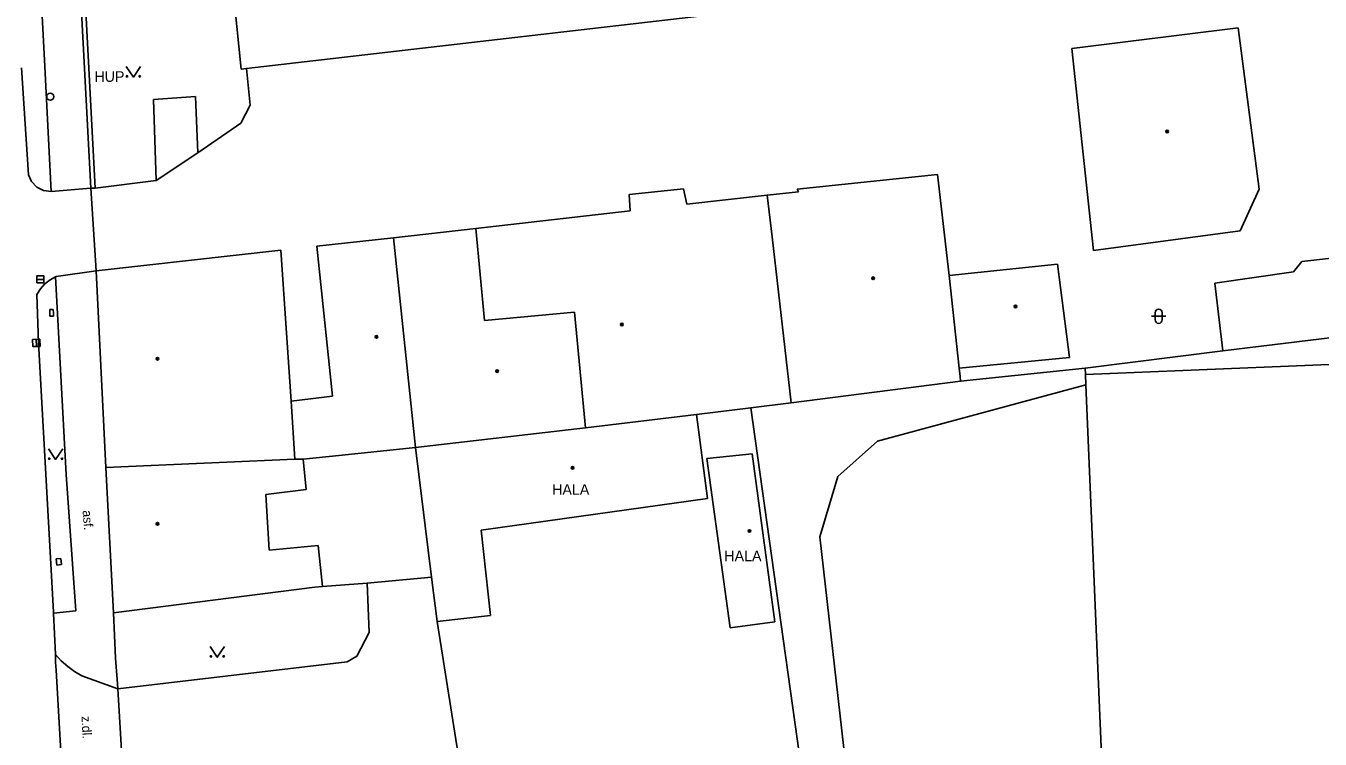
# Model space of a CAD drawing. Extents: x -599951 to -598963, y -1164095 to -1162939.
# Drawn here: x -599227.9 to -599136.7, y -1163044.8 to -1162994.5 of the extents above; entities that cross this region are included whole.
import ezdxf

# ---------------------------------------------------------------- set-up
doc = ezdxf.new("R2010")
doc.units = 0
for name, color, linetype in [('Level 10', 7, 'Continuous'), ('Level 11', 7, 'Continuous'), ('Level 24', 7, 'Continuous'), ('Level 27', 7, 'Continuous'), ('Level 28', 7, 'Continuous'), ('Level 36', 7, 'Continuous'), ('Level 39', 7, 'Continuous'), ('Level 40', 7, 'Continuous'), ('Level 41', 7, 'Continuous'), ('Level 5', 7, 'Continuous'), ('Level 51', 7, 'Continuous'), ('Level 52', 7, 'Continuous'), ('Level 54', 7, 'Continuous'), ('Level 7', 7, 'Continuous'), ('Level 8', 7, 'Continuous')]:
    doc.layers.add(name, color=color, linetype=linetype)

msp = doc.modelspace()

# ---------------------------------------------------------------- linework, layer by layer
at = {"layer": 'Level 10'}
for points in [[(-599227.72, -1163005.03), (-599228.21, -1162997.48)], [(-599226.65, -1163006.14), (-599227.13, -1163005.9), (-599227.5, -1163005.51), (-599227.72, -1163005.03)], [(-599226.12, -1163006.21), (-599226.65, -1163006.14)], [(-599223.31, -1163005.98), (-599226.12, -1163006.21)], [(-599222.94, -1163011.79), (-599225.77, -1163012.19)], [(-599227.13, -1163013.46), (-599226.87, -1163013.07), (-599226.55, -1163012.72), (-599226.18, -1163012.42)], [(-599225.77, -1163012.19), (-599225.81, -1163012.21), (-599226.18, -1163012.42)], [(-599227.13, -1163013.46), (-599227, -1163016.88), (-599225.96, -1163035.83), (-599225.96, -1163035.93), (-599225.82, -1163038.84)], [(-599223.96, -1163040.34), (-599224.47, -1163040.03), (-599224.95, -1163039.67), (-599225.41, -1163039.27), (-599225.82, -1163038.84)], [(-599223.96, -1163040.34), (-599221.43, -1163041.25)]]:
    msp.add_lwpolyline(points, dxfattribs=at)
at = {"layer": 'Level 11'}
for points in [[(-599227.97, -1162969.57), (-599227.51, -1162979.56), (-599226.57, -1162997.39)], [(-599226.57, -1162997.39), (-599226.12, -1163006.21)], [(-599225.81, -1163012.21), (-599225.05, -1163026.14)], [(-599225.05, -1163026.14), (-599224.37, -1163035.75), (-599225.96, -1163035.93)], [(-599221.43, -1163041.25), (-599205.25, -1163039.36), (-599204.57, -1163038.94), (-599203.72, -1163037.28), (-599203.85, -1163033.81)], [(-599206.99, -1163034.03), (-599203.85, -1163033.81)], [(-599203.85, -1163033.81), (-599199.31, -1163033.39)], [(-599198.92, -1163036.5), (-599197.3, -1163046.74)], [(-599225.82, -1163038.84), (-599225.8, -1163039.38), (-599225.77, -1163039.94), (-599225.3, -1163048.15), (-599225.24, -1163049.21)]]:
    msp.add_lwpolyline(points, dxfattribs=at)
at = {"layer": 'Level 24'}
for points in [[(-599225.97, -1163014.52), (-599226.22, -1163014.53)], [(-599226.22, -1163014.53), (-599226.2, -1163015)], [(-599225.96, -1163014.75), (-599225.97, -1163014.52)], [(-599226.2, -1163015), (-599225.95, -1163014.98)], [(-599225.95, -1163014.98), (-599225.96, -1163014.75)], [(-599225.44, -1163032.06), (-599225.76, -1163032.1)], [(-599225.76, -1163032.1), (-599225.71, -1163032.53)], [(-599225.71, -1163032.53), (-599225.39, -1163032.49)], [(-599225.39, -1163032.49), (-599225.44, -1163032.06)]]:
    msp.add_lwpolyline(points, dxfattribs=at)
at = {"layer": 'Level 27'}
for p, q in [((-599227.13, -1163012.4), (-599226.63, -1163012.4)), ((-599227.169, -1163016.63), (-599227.151, -1163017.13))]:
    msp.add_line(p, q, dxfattribs=at)
for points in [[(-599227.13, -1163012.65), (-599226.63, -1163012.65), (-599226.63, -1163012.15), (-599227.13, -1163012.15)], [(-599227.419, -1163016.639), (-599227.401, -1163017.139), (-599226.901, -1163017.121), (-599226.919, -1163016.621)]]:
    msp.add_lwpolyline(points, close=True, dxfattribs=at)
at = {"layer": 'Level 28'}
msp.add_circle((-599226.18, -1162999.52), 0.25, dxfattribs=at)
at = {"layer": 'Level 36'}
for p, q in [((-599148.586, -1163014.996), (-599147.586, -1163014.996)), ((-599148.336, -1163014.746), (-599148.336, -1163015.246)), ((-599147.836, -1163014.746), (-599147.836, -1163015.246))]:
    msp.add_line(p, q, dxfattribs=at)
for points in [[(-599220.82, -1162997.39), (-599220.32, -1162998.14), (-599219.82, -1162997.39)], [(-599226.3, -1163024.34), (-599225.8, -1163025.09), (-599225.3, -1163024.34)], [(-599214.91, -1163038.27), (-599214.41, -1163039.02), (-599213.91, -1163038.27)]]:
    msp.add_lwpolyline(points, dxfattribs=at)
for centre in [(-599220.77, -1162998.09), (-599219.871, -1162998.09), (-599226.25, -1163025.04), (-599225.351, -1163025.04), (-599214.86, -1163038.97), (-599213.961, -1163038.97)]:
    msp.add_circle(centre, 0.05, dxfattribs=at)
for centre, start, end in [((-599148.086, -1163014.746), 0, 180), ((-599148.086, -1163015.246), 180, 0)]:
    msp.add_arc(centre, 0.25, start, end, dxfattribs=at)
at = {"layer": 'Level 39'}
for centre, radius in [((-599147.49, -1163001.98), 0.09), ((-599147.49, -1163001.98), 0.0398), ((-599168.2, -1163012.32), 0.09), ((-599168.2, -1163012.32), 0.0398), ((-599158.18, -1163014.31), 0.09), ((-599158.18, -1163014.31), 0.0398), ((-599185.91, -1163015.58), 0.09), ((-599185.91, -1163015.58), 0.0398), ((-599203.2, -1163016.45), 0.09), ((-599203.2, -1163016.45), 0.0398), ((-599218.62, -1163017.99), 0.09), ((-599218.62, -1163017.99), 0.0398), ((-599194.7, -1163018.87), 0.09), ((-599194.7, -1163018.87), 0.0398), ((-599189.38, -1163025.68), 0.09), ((-599189.38, -1163025.68), 0.0398), ((-599218.62, -1163029.62), 0.09), ((-599218.62, -1163029.62), 0.0398), ((-599176.92, -1163030.13), 0.09), ((-599176.92, -1163030.13), 0.0398)]:
    msp.add_circle(centre, radius, dxfattribs=at)
at = {"layer": 'Level 5'}
for points in [[(-599213.97, -1162985.29), (-599212.72, -1162997.59)], [(-599175.15, -1162993.25), (-599212.36, -1162997.55), (-599212.72, -1162997.59)], [(-599222.94, -1163011.79), (-599209.94, -1163010.34)], [(-599209.21, -1163020.97), (-599209.94, -1163010.34)], [(-599221.73, -1163035.9), (-599222.27, -1163025.65), (-599222.94, -1163011.79)], [(-599208.96, -1163025.07), (-599209.21, -1163020.97)], [(-599180.66, -1163021.91), (-599188.48, -1163022.85)], [(-599179.88, -1163027.83), (-599180.66, -1163021.91)], [(-599188.48, -1163022.85), (-599200.45, -1163024.25)], [(-599200.45, -1163024.25), (-599199.31, -1163033.39), (-599198.92, -1163036.5)], [(-599176.73, -1163024.7), (-599179.93, -1163025.01)], [(-599175.12, -1163036.52), (-599176.73, -1163024.7)], [(-599208.96, -1163025.07), (-599222.27, -1163025.65)], [(-599208.35, -1163025.07), (-599208.96, -1163025.07)], [(-599208.14, -1163027.21), (-599208.35, -1163025.07)], [(-599179.93, -1163025.01), (-599178.28, -1163036.96)], [(-599210.99, -1163027.55), (-599208.14, -1163027.21)], [(-599210.76, -1163031.47), (-599210.99, -1163027.55)], [(-599195.82, -1163030.06), (-599179.88, -1163027.83)], [(-599195.16, -1163036.09), (-599195.82, -1163030.06)], [(-599207.3, -1163031.16), (-599210.76, -1163031.47)], [(-599206.99, -1163034.03), (-599207.3, -1163031.16)], [(-599207.54, -1163034.09), (-599221.73, -1163035.9)], [(-599207.54, -1163034.09), (-599206.99, -1163034.03)], [(-599198.92, -1163036.5), (-599195.16, -1163036.09)], [(-599178.28, -1163036.96), (-599175.12, -1163036.52)]]:
    msp.add_lwpolyline(points, dxfattribs=at)
at = {"layer": 'Level 51'}
for points in [[(-599212.36, -1162997.55), (-599212.09, -1163000.12)], [(-599215.95, -1162999.5), (-599218.91, -1162999.73)], [(-599218.91, -1162999.73), (-599218.71, -1163005.44)], [(-599215.79, -1163003.48), (-599215.95, -1162999.5)], [(-599212.09, -1163000.12), (-599212.75, -1163001.39)], [(-599212.75, -1163001.39), (-599215.79, -1163003.48)], [(-599218.71, -1163005.44), (-599223.01, -1163005.96)], [(-599143.56, -1163017.43), (-599153.27, -1163018.65)], [(-599153.27, -1163018.65), (-599162.04, -1163019.58)], [(-599153.25, -1163019.11), (-599153.27, -1163018.65)], [(-599167.89, -1163023.8), (-599153.21, -1163019.83)], [(-599176.82, -1163021.45), (-599173.56, -1163044.77)], [(-599170.7, -1163026.3), (-599167.89, -1163023.8)], [(-599171.97, -1163030.55), (-599170.7, -1163026.3)], [(-599167.7, -1163068.03), (-599171.97, -1163030.55)], [(-599173.56, -1163044.77), (-599169.42, -1163074)]]:
    msp.add_lwpolyline(points, dxfattribs=at)
at = {"layer": 'Level 52'}
for points in [[(-599154.2, -1162996.12), (-599142.49, -1162994.67)], [(-599142.49, -1162994.67), (-599141.02, -1163006.03)], [(-599152.67, -1163010.36), (-599154.2, -1162996.12)], [(-599173.56, -1163006.03), (-599163.66, -1163005)], [(-599163.66, -1163005), (-599162.84, -1163012.13)], [(-599185.39, -1163006.41), (-599181.56, -1163006.01)], [(-599185.33, -1163007.56), (-599185.39, -1163006.41)], [(-599181.56, -1163006.01), (-599181.32, -1163007.1)], [(-599181.32, -1163007.1), (-599175.67, -1163006.47)], [(-599175.67, -1163006.47), (-599173.47, -1163006.22)], [(-599175.33, -1163009.41), (-599175.67, -1163006.47)], [(-599173.47, -1163006.22), (-599173.56, -1163006.03)], [(-599141.02, -1163006.03), (-599142.34, -1163008.98)], [(-599196.2, -1163008.81), (-599185.33, -1163007.56)], [(-599202, -1163009.46), (-599196.2, -1163008.81)], [(-599196.2, -1163008.81), (-599195.58, -1163015.3)], [(-599142.34, -1163008.98), (-599152.67, -1163010.36)], [(-599207.4, -1163010.06), (-599202, -1163009.46)], [(-599207.4, -1163010.06), (-599206.29, -1163020.62)], [(-599202, -1163009.46), (-599200.45, -1163024.25)], [(-599173.99, -1163021.09), (-599175.33, -1163009.41)], [(-599138, -1163011.15), (-599134.45, -1163010.73)], [(-599162.84, -1163012.13), (-599155.21, -1163011.33)], [(-599155.21, -1163011.33), (-599154.37, -1163017.91)], [(-599138.6, -1163011.86), (-599144.13, -1163012.67)], [(-599138.6, -1163011.86), (-599138, -1163011.15)], [(-599162.84, -1163012.13), (-599162.14, -1163018.65)], [(-599144.13, -1163012.67), (-599143.56, -1163017.43)], [(-599195.58, -1163015.3), (-599189.25, -1163014.7)], [(-599189.25, -1163014.7), (-599188.48, -1163022.85)], [(-599128.88, -1163015.65), (-599143.56, -1163017.43)], [(-599154.37, -1163017.91), (-599162.14, -1163018.65)], [(-599137.22, -1163018.45), (-599116.53, -1163017.59)], [(-599162.14, -1163018.65), (-599162.07, -1163019.25)], [(-599162.07, -1163019.25), (-599162.04, -1163019.58)], [(-599153.25, -1163019.11), (-599137.22, -1163018.45)], [(-599153.21, -1163019.83), (-599153.25, -1163019.11)], [(-599162.04, -1163019.58), (-599173.99, -1163021.09)], [(-599151.19, -1163067.57), (-599153.21, -1163019.83)], [(-599209.21, -1163020.97), (-599206.29, -1163020.62)], [(-599173.99, -1163021.09), (-599176.82, -1163021.45)], [(-599176.82, -1163021.45), (-599180.66, -1163021.91)], [(-599200.45, -1163024.25), (-599205.85, -1163024.81)], [(-599205.85, -1163024.81), (-599208.35, -1163025.07)]]:
    msp.add_lwpolyline(points, dxfattribs=at)
at = {"layer": 'Level 54'}
msp.add_lwpolyline([(-599218.71, -1163005.44), (-599215.79, -1163003.48)], dxfattribs=at)
at = {"layer": 'Level 7'}
for points in [[(-599223.31, -1163005.98), (-599223.98, -1162993.54)], [(-599223.68, -1162993.52), (-599223.01, -1163005.96)], [(-599223.31, -1163005.98), (-599223.01, -1163005.96)], [(-599221.59, -1163039.1), (-599221.45, -1163040.91)]]:
    msp.add_lwpolyline(points, dxfattribs=at)
at = {"layer": 'Level 8'}
for points in [[(-599223.31, -1163005.98), (-599222.94, -1163011.79)], [(-599221.73, -1163035.9), (-599221.59, -1163039.1)], [(-599221.45, -1163040.91), (-599221.43, -1163041.25), (-599221.11, -1163046.37), (-599221.09, -1163046.73)]]:
    msp.add_lwpolyline(points, dxfattribs=at)

# ---------------------------------------------------------------- texts
at = {"layer": 'Level 40'}
for s, rotation, p in [('asf.', 274, (-599223.9, -1163028.69)), ('z.dl.', 273, (-599223.98, -1163043.19))]:
    msp.add_text(s, height=0.65, rotation=rotation, dxfattribs=at).set_placement(p)
at = {"layer": 'Level 41'}
for s, p in [('HUP', (-599223.07, -1162998.48)), ('HALA', (-599190.82, -1163027.58)), ('HALA', (-599178.69, -1163032.26))]:
    msp.add_text(s, height=0.75, dxfattribs=at).set_placement(p)

doc.saveas('drawing.dxf')
